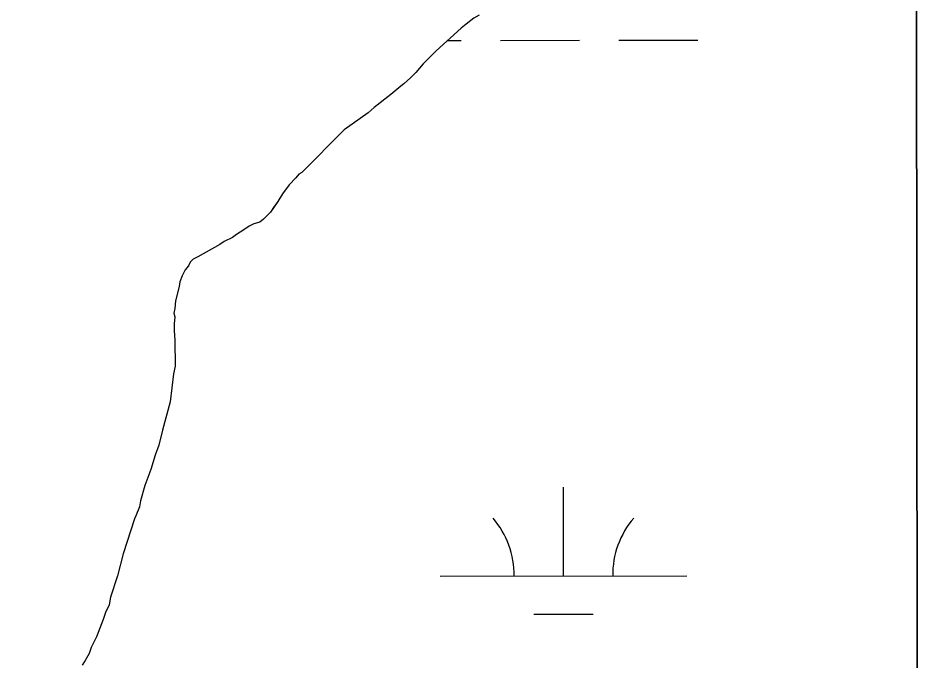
# Model space of a CAD drawing. Extents: x 3279314 to 3317160, y 734079 to 759431.
# Drawn here: x 3314573.8 to 3314940.9, y 741972.1 to 742232.8 of the extents above; entities that cross this region are included whole.
import ezdxf

# ---------------------------------------------------------------- set-up
doc = ezdxf.new("R2010")
doc.units = 0
for name, color, linetype in [('V-GRID-FRAM', 7, 'Continuous'), ('V-SITE-VEGE', 7, 'Continuous'), ('V-TOPO-SHOR', 7, 'Continuous'), ('V-WETL-SWMP', 7, 'Continuous')]:
    doc.layers.add(name, color=color, linetype=linetype)

msp = doc.modelspace()

# ---------------------------------------------------------------- linework, layer by layer
at = {"layer": 'V-GRID-FRAM'}
msp.add_lwpolyline([(3283455.67, 757641.37), (3314923.72, 757657.39), (3314940.91, 739471.92), (3283456.99, 739455.89), (3283455.67, 757641.37)], dxfattribs=at)
at = {"layer": 'V-SITE-VEGE'}
for p, q in [((3314938.66, 741849.41), (3314938.2, 742332.43)), ((3314760.87, 742234), (3314758.73, 742232.75)), ((3314755.67, 742230.27), (3314753.52, 742228.72)), ((3314758.73, 742232.75), (3314755.67, 742230.27)), ((3314753.52, 742228.72), (3314743.43, 742219.42)), ((3314743.43, 742219.42), (3314738.23, 742214.15)), ((3314738.23, 742214.15), (3314735.18, 742210.74)), ((3314733.04, 742208.58), (3314730.29, 742206.09)), ((3314735.18, 742210.74), (3314733.04, 742208.58)), ((3314729.06, 742205.17), (3314725.09, 742201.75)), ((3314730.29, 742206.09), (3314729.06, 742205.17)), ((3314725.09, 742201.75), (3314718.35, 742196.47)), ((3314715.91, 742194.3), (3314706.1, 742187.47)), ((3314718.35, 742196.47), (3314715.91, 742194.3)), ((3314706.1, 742187.47), (3314688.99, 742170.12)), ((3314686.54, 742167.95), (3314683.79, 742165.16)), ((3314687.77, 742169.49), (3314686.54, 742167.95)), ((3314688.99, 742170.12), (3314687.77, 742169.49)), ((3314683.79, 742165.16), (3314681.05, 742161.45)), ((3314681.05, 742161.45), (3314679.22, 742158.36)), ((3314679.22, 742158.36), (3314677.39, 742155.89)), ((3314676.18, 742154.03), (3314673.43, 742151.24)), ((3314677.39, 742155.89), (3314676.18, 742154.03)), ((3314669.44, 742149.37), (3314667.6, 742148.43)), ((3314671.9, 742150), (3314669.44, 742149.37)), ((3314673.43, 742151.24), (3314671.9, 742150)), ((3314665.45, 742146.88), (3314662.39, 742145.01)), ((3314667.6, 742148.43), (3314665.45, 742146.88)), ((3314657.49, 742142.21), (3314655.65, 742140.97)), ((3314660.86, 742143.77), (3314657.49, 742142.21)), ((3314662.39, 742145.01), (3314660.86, 742143.77)), ((3314655.65, 742140.97), (3314646.76, 742135.98)), ((3314644.92, 742135.05), (3314643.7, 742133.81)), ((3314646.76, 742135.98), (3314644.92, 742135.05)), ((3314642.48, 742131.65), (3314641.56, 742130.72)), ((3314643.09, 742132.57), (3314642.48, 742131.65)), ((3314643.7, 742133.81), (3314643.09, 742132.57)), ((3314640.35, 742128.25), (3314639.44, 742125.78)), ((3314641.56, 742130.72), (3314640.35, 742128.25)), ((3314639.15, 742123.93), (3314637.65, 742118.07)), ((3314639.44, 742125.78), (3314639.15, 742123.93)), ((3314637.65, 742118.07), (3314637.36, 742114.99)), ((3314637.36, 742114.99), (3314637.06, 742113.14)), ((3314637.06, 742113.14), (3314637.38, 742111.61)), ((3314637.38, 742111.61), (3314637.1, 742108.84)), ((3314637.1, 742108.84), (3314637.11, 742106.07)), ((3314637.11, 742106.07), (3314637.45, 742102.07)), ((3314637.45, 742102.07), (3314637.52, 742091.61)), ((3314637.52, 742091.61), (3314636.93, 742088.53)), ((3314636.93, 742088.53), (3314635.47, 742077.13)), ((3314635.47, 742077.13), (3314632.46, 742065.72)), ((3314632.46, 742065.72), (3314630.97, 742059.56)), ((3314630.97, 742059.56), (3314629.46, 742055.55)), ((3314629.46, 742055.55), (3314627.65, 742049.69)), ((3314627.65, 742049.69), (3314625.23, 742043.21)), ((3314625.23, 742043.21), (3314623.43, 742037.04)), ((3314623.43, 742037.04), (3314623.14, 742034.58)), ((3314623.14, 742034.58), (3314621.62, 742030.88)), ((3314621.02, 742029.64), (3314616.5, 742015.46)), ((3314621.62, 742030.88), (3314621.02, 742029.64)), ((3314616.5, 742015.46), (3314614.1, 742006.52)), ((3314614.1, 742006.52), (3314611.39, 741997.88)), ((3314611.39, 741997.88), (3314610.79, 741994.8)), ((3314609.27, 741991.71), (3314608.37, 741988.94)), ((3314610.79, 741994.8), (3314609.27, 741991.71)), ((3314608.37, 741988.94), (3314605.65, 741981.84)), ((3314605.65, 741981.84), (3314603.52, 741977.52)), ((3314603.52, 741977.52), (3314602.62, 741975.05)), ((3314602.62, 741975.05), (3314601.1, 741972.27)), ((3314601.1, 741972.27), (3314599.88, 741970.42))]:
    msp.add_line(p, q, dxfattribs=at)
at = {"layer": 'V-TOPO-SHOR'}
for p, q in [((3314760.87, 742234), (3314758.73, 742232.75)), ((3314755.67, 742230.27), (3314753.52, 742228.72)), ((3314758.73, 742232.75), (3314755.67, 742230.27)), ((3314753.52, 742228.72), (3314743.43, 742219.42)), ((3314743.43, 742219.42), (3314738.23, 742214.15)), ((3314738.23, 742214.15), (3314735.18, 742210.74)), ((3314733.04, 742208.58), (3314730.29, 742206.09)), ((3314735.18, 742210.74), (3314733.04, 742208.58)), ((3314729.06, 742205.17), (3314725.09, 742201.75)), ((3314730.29, 742206.09), (3314729.06, 742205.17)), ((3314725.09, 742201.75), (3314718.35, 742196.47)), ((3314715.91, 742194.3), (3314706.1, 742187.47)), ((3314718.35, 742196.47), (3314715.91, 742194.3)), ((3314706.1, 742187.47), (3314688.99, 742170.12)), ((3314686.54, 742167.95), (3314683.79, 742165.16)), ((3314687.77, 742169.49), (3314686.54, 742167.95)), ((3314688.99, 742170.12), (3314687.77, 742169.49)), ((3314683.79, 742165.16), (3314681.05, 742161.45)), ((3314681.05, 742161.45), (3314679.22, 742158.36)), ((3314679.22, 742158.36), (3314677.39, 742155.89)), ((3314676.18, 742154.03), (3314673.43, 742151.24)), ((3314677.39, 742155.89), (3314676.18, 742154.03)), ((3314669.44, 742149.37), (3314667.6, 742148.43)), ((3314671.9, 742150), (3314669.44, 742149.37)), ((3314673.43, 742151.24), (3314671.9, 742150)), ((3314665.45, 742146.88), (3314662.39, 742145.01)), ((3314667.6, 742148.43), (3314665.45, 742146.88)), ((3314657.49, 742142.21), (3314655.65, 742140.97)), ((3314660.86, 742143.77), (3314657.49, 742142.21)), ((3314662.39, 742145.01), (3314660.86, 742143.77)), ((3314655.65, 742140.97), (3314646.76, 742135.98)), ((3314644.92, 742135.05), (3314643.7, 742133.81)), ((3314646.76, 742135.98), (3314644.92, 742135.05)), ((3314642.48, 742131.65), (3314641.56, 742130.72)), ((3314643.09, 742132.57), (3314642.48, 742131.65)), ((3314643.7, 742133.81), (3314643.09, 742132.57)), ((3314640.35, 742128.25), (3314639.44, 742125.78)), ((3314641.56, 742130.72), (3314640.35, 742128.25)), ((3314639.15, 742123.93), (3314637.65, 742118.07)), ((3314639.44, 742125.78), (3314639.15, 742123.93)), ((3314637.65, 742118.07), (3314637.36, 742114.99)), ((3314637.36, 742114.99), (3314637.06, 742113.14)), ((3314637.06, 742113.14), (3314637.38, 742111.61)), ((3314637.38, 742111.61), (3314637.1, 742108.84)), ((3314637.1, 742108.84), (3314637.11, 742106.07)), ((3314637.11, 742106.07), (3314637.45, 742102.07)), ((3314637.45, 742102.07), (3314637.52, 742091.61)), ((3314637.52, 742091.61), (3314636.93, 742088.53)), ((3314636.93, 742088.53), (3314635.47, 742077.13)), ((3314635.47, 742077.13), (3314632.46, 742065.72)), ((3314632.46, 742065.72), (3314630.97, 742059.56)), ((3314630.97, 742059.56), (3314629.46, 742055.55)), ((3314629.46, 742055.55), (3314627.65, 742049.69)), ((3314627.65, 742049.69), (3314625.23, 742043.21)), ((3314625.23, 742043.21), (3314623.43, 742037.04)), ((3314623.43, 742037.04), (3314623.14, 742034.58)), ((3314623.14, 742034.58), (3314621.62, 742030.88)), ((3314621.02, 742029.64), (3314616.5, 742015.46)), ((3314621.62, 742030.88), (3314621.02, 742029.64)), ((3314616.5, 742015.46), (3314614.1, 742006.52)), ((3314614.1, 742006.52), (3314611.39, 741997.88)), ((3314611.39, 741997.88), (3314610.79, 741994.8)), ((3314609.27, 741991.71), (3314608.37, 741988.94)), ((3314610.79, 741994.8), (3314609.27, 741991.71)), ((3314608.37, 741988.94), (3314605.65, 741981.84)), ((3314605.65, 741981.84), (3314603.52, 741977.52)), ((3314603.52, 741977.52), (3314602.62, 741975.05)), ((3314602.62, 741975.05), (3314601.1, 741972.27)), ((3314601.1, 741972.27), (3314599.88, 741970.42))]:
    msp.add_line(p, q, dxfattribs=at)
at = {"layer": 'V-WETL-SWMP'}
for p, q in [((3314938.66, 741849.41), (3314938.2, 742332.43)), ((3314938.66, 741849.41), (3314938.2, 742332.43)), ((3314755.66, 742230.27), (3314753.52, 742228.72)), ((3314755.66, 742230.27), (3314753.52, 742228.72)), ((3314758.73, 742232.75), (3314755.66, 742230.27)), ((3314758.73, 742232.75), (3314755.66, 742230.27)), ((3314753.52, 742228.72), (3314743.43, 742219.42)), ((3314753.52, 742228.72), (3314743.43, 742219.42)), ((3314748.09, 742223.71), (3314753.55, 742223.72)), ((3314769.55, 742223.72), (3314801.55, 742223.74)), ((3314817.55, 742223.75), (3314849.55, 742223.76)), ((3314743.43, 742219.42), (3314738.23, 742214.15)), ((3314743.43, 742219.42), (3314738.23, 742214.15)), ((3314738.23, 742214.15), (3314735.18, 742210.74)), ((3314738.23, 742214.15), (3314735.18, 742210.74)), ((3314733.04, 742208.58), (3314730.29, 742206.09)), ((3314733.04, 742208.58), (3314730.29, 742206.09)), ((3314735.18, 742210.74), (3314733.04, 742208.58)), ((3314735.18, 742210.74), (3314733.04, 742208.58)), ((3314729.06, 742205.16), (3314725.09, 742201.75)), ((3314729.06, 742205.16), (3314725.09, 742201.75)), ((3314730.29, 742206.09), (3314729.06, 742205.16)), ((3314730.29, 742206.09), (3314729.06, 742205.16)), ((3314725.09, 742201.75), (3314718.35, 742196.47)), ((3314725.09, 742201.75), (3314718.35, 742196.47)), ((3314715.91, 742194.3), (3314706.11, 742187.47)), ((3314715.91, 742194.3), (3314706.11, 742187.47)), ((3314718.35, 742196.47), (3314715.91, 742194.3)), ((3314718.35, 742196.47), (3314715.91, 742194.3)), ((3314706.11, 742187.47), (3314688.99, 742170.12)), ((3314706.11, 742187.47), (3314688.99, 742170.12)), ((3314686.54, 742167.95), (3314683.79, 742165.16)), ((3314686.54, 742167.95), (3314683.79, 742165.16)), ((3314687.76, 742169.49), (3314686.54, 742167.95)), ((3314687.76, 742169.49), (3314686.54, 742167.95)), ((3314688.99, 742170.12), (3314687.76, 742169.49)), ((3314688.99, 742170.12), (3314687.76, 742169.49)), ((3314683.79, 742165.16), (3314681.05, 742161.45)), ((3314683.79, 742165.16), (3314681.05, 742161.45)), ((3314681.05, 742161.45), (3314679.22, 742158.36)), ((3314681.05, 742161.45), (3314679.22, 742158.36)), ((3314679.22, 742158.36), (3314677.39, 742155.88)), ((3314679.22, 742158.36), (3314677.39, 742155.88)), ((3314676.18, 742154.03), (3314673.43, 742151.24)), ((3314676.18, 742154.03), (3314673.43, 742151.24)), ((3314677.39, 742155.88), (3314676.18, 742154.03)), ((3314677.39, 742155.88), (3314676.18, 742154.03)), ((3314669.44, 742149.37), (3314667.6, 742148.43)), ((3314669.44, 742149.37), (3314667.6, 742148.43)), ((3314671.9, 742150), (3314669.44, 742149.37)), ((3314671.9, 742150), (3314669.44, 742149.37)), ((3314673.43, 742151.24), (3314671.9, 742150)), ((3314673.43, 742151.24), (3314671.9, 742150)), ((3314665.45, 742146.88), (3314662.39, 742145.01)), ((3314665.45, 742146.88), (3314662.39, 742145.01)), ((3314667.6, 742148.43), (3314665.45, 742146.88)), ((3314667.6, 742148.43), (3314665.45, 742146.88)), ((3314657.49, 742142.21), (3314655.65, 742140.97)), ((3314657.49, 742142.21), (3314655.65, 742140.97)), ((3314660.86, 742143.77), (3314657.49, 742142.21)), ((3314660.86, 742143.77), (3314657.49, 742142.21)), ((3314662.39, 742145.01), (3314660.86, 742143.77)), ((3314662.39, 742145.01), (3314660.86, 742143.77)), ((3314655.65, 742140.97), (3314646.76, 742135.98)), ((3314655.65, 742140.97), (3314646.76, 742135.98)), ((3314644.92, 742135.05), (3314643.7, 742133.81)), ((3314644.92, 742135.05), (3314643.7, 742133.81)), ((3314646.76, 742135.98), (3314644.92, 742135.05)), ((3314646.76, 742135.98), (3314644.92, 742135.05)), ((3314642.48, 742131.64), (3314641.56, 742130.72)), ((3314642.48, 742131.64), (3314641.56, 742130.72)), ((3314643.09, 742132.57), (3314642.48, 742131.64)), ((3314643.09, 742132.57), (3314642.48, 742131.64)), ((3314643.7, 742133.81), (3314643.09, 742132.57)), ((3314643.7, 742133.81), (3314643.09, 742132.57)), ((3314640.35, 742128.25), (3314639.44, 742125.78)), ((3314640.35, 742128.25), (3314639.44, 742125.78)), ((3314641.56, 742130.72), (3314640.35, 742128.25)), ((3314641.56, 742130.72), (3314640.35, 742128.25)), ((3314639.15, 742123.93), (3314637.65, 742118.07)), ((3314639.15, 742123.93), (3314637.65, 742118.07)), ((3314639.44, 742125.78), (3314639.15, 742123.93)), ((3314639.44, 742125.78), (3314639.15, 742123.93)), ((3314637.65, 742118.07), (3314637.36, 742114.99)), ((3314637.65, 742118.07), (3314637.36, 742114.99)), ((3314637.36, 742114.99), (3314637.07, 742113.14)), ((3314637.36, 742114.99), (3314637.07, 742113.14)), ((3314637.07, 742113.14), (3314637.38, 742111.61)), ((3314637.07, 742113.14), (3314637.38, 742111.61)), ((3314637.38, 742111.61), (3314637.1, 742108.84)), ((3314637.38, 742111.61), (3314637.1, 742108.84)), ((3314637.1, 742108.84), (3314637.11, 742106.07)), ((3314637.1, 742108.84), (3314637.11, 742106.07)), ((3314637.11, 742106.07), (3314637.45, 742102.07)), ((3314637.11, 742106.07), (3314637.45, 742102.07)), ((3314637.45, 742102.07), (3314637.52, 742091.61)), ((3314637.45, 742102.07), (3314637.52, 742091.61)), ((3314637.52, 742091.61), (3314636.93, 742088.53)), ((3314637.52, 742091.61), (3314636.93, 742088.53)), ((3314636.93, 742088.53), (3314635.47, 742077.13)), ((3314636.93, 742088.53), (3314635.47, 742077.13)), ((3314635.47, 742077.13), (3314632.47, 742065.72)), ((3314635.47, 742077.13), (3314632.47, 742065.72)), ((3314632.47, 742065.72), (3314630.97, 742059.56)), ((3314632.47, 742065.72), (3314630.97, 742059.56)), ((3314630.97, 742059.56), (3314629.46, 742055.55)), ((3314630.97, 742059.56), (3314629.46, 742055.55)), ((3314629.46, 742055.55), (3314627.65, 742049.69)), ((3314629.46, 742055.55), (3314627.65, 742049.69)), ((3314627.65, 742049.69), (3314625.23, 742043.21)), ((3314627.65, 742049.69), (3314625.23, 742043.21)), ((3314625.23, 742043.21), (3314623.43, 742037.04)), ((3314625.23, 742043.21), (3314623.43, 742037.04)), ((3314795.07, 742006.49), (3314795.05, 742042.49)), ((3314623.43, 742037.04), (3314623.14, 742034.58)), ((3314623.43, 742037.04), (3314623.14, 742034.58)), ((3314623.14, 742034.58), (3314621.62, 742030.88)), ((3314623.14, 742034.58), (3314621.62, 742030.88)), ((3314621.02, 742029.64), (3314616.5, 742015.46)), ((3314621.02, 742029.64), (3314616.5, 742015.46)), ((3314621.62, 742030.88), (3314621.02, 742029.64)), ((3314621.62, 742030.88), (3314621.02, 742029.64)), ((3314616.5, 742015.46), (3314614.1, 742006.52)), ((3314616.5, 742015.46), (3314614.1, 742006.52)), ((3314614.1, 742006.52), (3314611.39, 741997.88)), ((3314614.1, 742006.52), (3314611.39, 741997.88)), ((3314745.07, 742006.47), (3314845.07, 742006.52)), ((3314611.39, 741997.88), (3314610.79, 741994.8)), ((3314611.39, 741997.88), (3314610.79, 741994.8)), ((3314609.27, 741991.71), (3314608.37, 741988.94)), ((3314609.27, 741991.71), (3314608.37, 741988.94)), ((3314610.79, 741994.8), (3314609.27, 741991.71)), ((3314610.79, 741994.8), (3314609.27, 741991.71)), ((3314608.37, 741988.94), (3314605.65, 741981.84)), ((3314608.37, 741988.94), (3314605.65, 741981.84)), ((3314783.08, 741991.06), (3314807.08, 741991.07)), ((3314605.65, 741981.84), (3314603.52, 741977.52)), ((3314605.65, 741981.84), (3314603.52, 741977.52)), ((3314603.52, 741977.52), (3314602.62, 741975.05)), ((3314603.52, 741977.52), (3314602.62, 741975.05)), ((3314602.62, 741975.05), (3314601.1, 741972.27)), ((3314602.62, 741975.05), (3314601.1, 741972.27)), ((3314601.1, 741972.27), (3314599.88, 741970.42)), ((3314601.1, 741972.27), (3314599.88, 741970.42))]:
    msp.add_line(p, q, dxfattribs=at)
for centre, start, end in [((3314739.83, 742006.94), 359.2573, 40.801), ((3314850.31, 742007), 139.2573, 180.801)]:
    msp.add_arc(centre, 35.25, start, end, dxfattribs=at)

doc.saveas('drawing.dxf')
